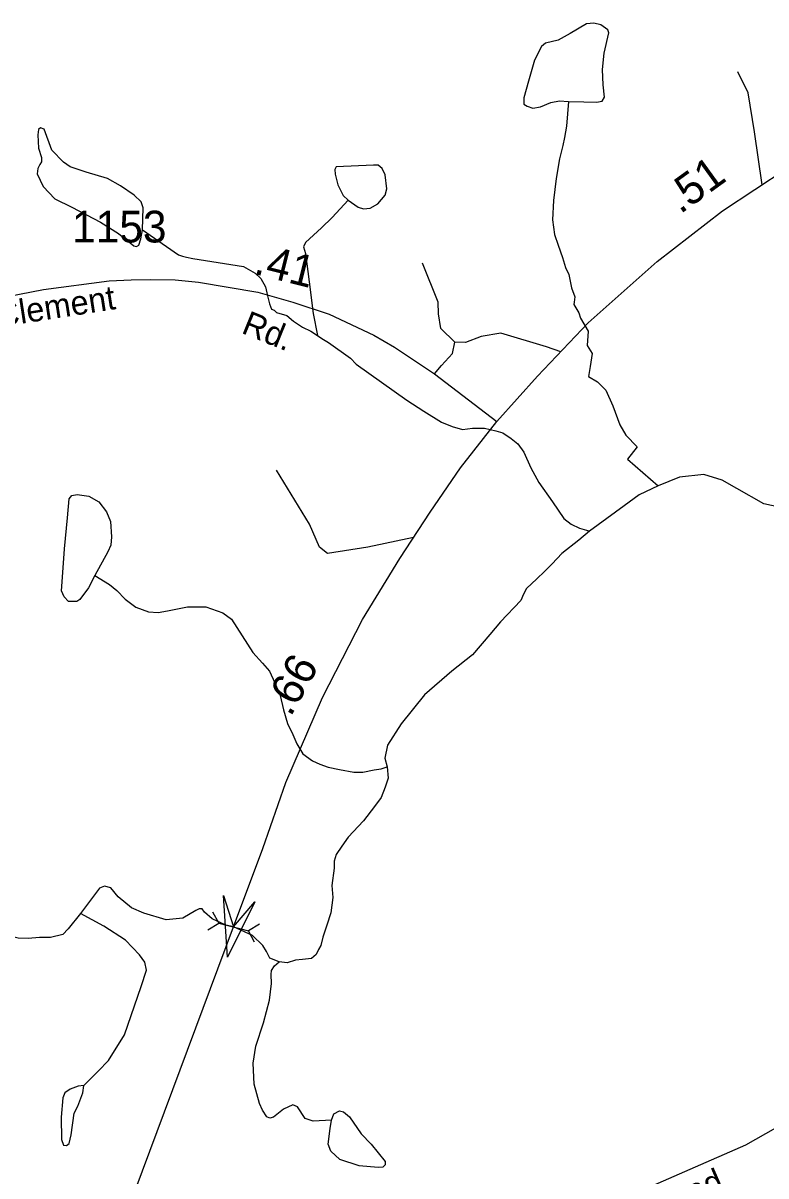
# Model space of a CAD drawing. Extents: x 2056842 to 2160602, y 826753 to 1016856.
# Drawn here: x 2088827 to 2091752, y 905241 to 909780 of the extents above; entities that cross this region are included whole.
import ezdxf

# ---------------------------------------------------------------- set-up
doc = ezdxf.new("R2010")
doc.units = 0
for name, color, linetype in [('Exist Hydrographic Creek Single Shore', 7, 'Continuous'), ('Exist Hydrographic Misc Water Feature', 7, 'Continuous'), ('Exist Road Non-System Type 51', 7, 'Continuous'), ('Exist Road Secondary Mileage Hundredths English Label', 7, 'Continuous'), ('Exist Road Secondary Structure Culvert CELL', 7, 'Continuous'), ('Exist Road Secondary Structure Standard Bridge Attributed CELL', 7, 'Continuous'), ('Exist Road Secondary Type 51 Attributed', 7, 'Continuous'), ('Exist Road Secondary Type 51 Label', 7, 'Continuous'), ('Exist Road Secondary Type 51 Number Label', 7, 'Continuous')]:
    doc.layers.add(name, color=color, linetype=linetype)

msp = doc.modelspace()

# ---------------------------------------------------------------- linework, layer by layer
at = {"layer": 'Exist Hydrographic Creek Single Shore'}
for points in [[(2090974.5, 909471.5), (2090966.9, 909373.3), (2090959.2, 909329.2), (2090953.2, 909297.2), (2090939.5, 909245.1), (2090925.7, 909167.2), (2090915.9, 909081.2), (2090912.2, 909005.1), (2090920.2, 908947.2), (2090934.3, 908905.3), (2090950.7, 908857.3), (2090962.8, 908817.3), (2090976.8, 908789.4), (2090982.9, 908757.3), (2090987, 908737.4), (2091000.2, 908702), (2090997.6, 908681.5), (2090995.5, 908671.5), (2091015.9, 908639.5), (2091022.2, 908618), (2091052.1, 908567.1), (2091049, 908510.9), (2091067.9, 908478.4), (2091060.5, 908427.5), (2091053.2, 908388.1), (2091089.1, 908367.7), (2091122.2, 908334.6), (2091149.5, 908272.2), (2091176.5, 908198.2), (2091201.2, 908156.7), (2091244.7, 908111.6), (2091207.1, 908062.2), (2091327.6, 907957.3)], [(2092447.1, 907965.8), (2092435, 907969.6), (2092415, 907969.7), (2092379, 907957.7), (2092335.2, 907937.6), (2092305.1, 907923.4), (2092277.2, 907921.4), (2092237.2, 907925.2), (2092138.6, 907954.3), (2092060.1, 907963), (2091992.7, 907955.5), (2091940.3, 907933.1), (2091895.4, 907900.6), (2091846.7, 907875.6), (2091804.3, 907874.4), (2091744.5, 907886.9), (2091637.2, 907946.8), (2091579.5, 907979.7), (2091507.2, 908002.2), (2091412.4, 907992.2), (2091327.6, 907957.3)], [(2091327.6, 907957.3), (2091252.7, 907922.3), (2091194.1, 907878.6), (2091057.9, 907779.6)], [(2091057.9, 907779.6), (2091015.8, 907743.4), (2090948.1, 907691.3), (2090910.2, 907651.1), (2090880.4, 907620.9), (2090850.2, 907591), (2090809.9, 907553.4), (2090797.4, 907530.9), (2090786.8, 907506.7), (2090706.9, 907422.3), (2090665.2, 907372.4), (2090597.3, 907292.1), (2090516, 907228.1), (2090407.5, 907134.5), (2090316.4, 907020.9), (2090261.5, 906936.1), (2090251.5, 906886.1), (2090260.7, 906851.1)], [(2090260.7, 906851.1), (2090264.7, 906807.1), (2090253.1, 906771.2), (2090237.2, 906731.2), (2090211.2, 906695), (2090167.4, 906638.8), (2090107.6, 906574.7), (2090081.6, 906538.5), (2090060, 906506.5), (2090051.9, 906480.4), (2090051.9, 906452.5), (2090042.3, 906384.5), (2090046.3, 906336.5), (2090038.5, 906276.6), (2090022.7, 906228.4), (2090006.9, 906180.5), (2089999, 906148.5), (2089990.8, 906132.2), (2089980.9, 906112.4), (2089963.2, 906096.4), (2089927, 906092.2), (2089899.1, 906090.2), (2089867, 906080), (2089835, 906083.9)], [(2089053, 906274.5), (2089004.4, 906213.4), (2088982.8, 906191.2), (2088934.9, 906179), (2088891, 906179), (2088846.9, 906174.9), (2088806.9, 906176.8), (2088774.9, 906184.6), (2088754.8, 906192.6), (2088736.7, 906208.4), (2088720.9, 906220.5), (2088706.7, 906266.4), (2088690.4, 906334.4), (2088684.3, 906386.3)], [(2089835, 906083.9), (2089799.2, 906097.8), (2089784.9, 906123.7), (2089771, 906147.6), (2089758.8, 906159.7), (2089742.7, 906175.8), (2089730.8, 906187.5), (2089655.9, 906221), (2089625.3, 906228.4), (2089571.9, 906253.3), (2089542, 906279.5), (2089532, 906292), (2089520.8, 906292), (2089507.1, 906285.8), (2089455.9, 906255.8), (2089389.8, 906249.6), (2089302.5, 906275.8), (2089253.9, 906295.8), (2089201.5, 906339.4), (2089172.8, 906375.6), (2089147.8, 906381.9), (2089127.9, 906373.1), (2089053, 906274.5)]]:
    msp.add_lwpolyline(points, dxfattribs=at)
at = {"layer": 'Exist Hydrographic Misc Water Feature'}
for points in [[(2090974.5, 909471.5), (2091035.7, 909469), (2091085.6, 909467.8), (2091108, 909472.8), (2091116.8, 909487.7), (2091111.8, 909536.4), (2091109.3, 909596.3), (2091115.5, 909661.2), (2091134.2, 909741.1), (2091129.2, 909753.6), (2091101.8, 909772.3), (2091074.3, 909779.8), (2091045.7, 909776.1), (2090980.8, 909738.6), (2090934.6, 909712.4), (2090884.7, 909701.2), (2090868.5, 909687.4), (2090841.1, 909633.8), (2090817.4, 909551.4), (2090798.7, 909485.2), (2090798.7, 909460.3), (2090812.4, 909452.8), (2090834.8, 909444.1), (2090864.8, 909450.3), (2090904.7, 909466.5), (2090939.6, 909474), (2090974.5, 909471.5)], [(2089296.8, 908966.3), (2089299.8, 909052.1), (2089292.3, 909075.9), (2089264.8, 909102.1), (2089209.9, 909139.5), (2089158.8, 909168.2), (2089075.2, 909193.2), (2089012.9, 909213.1), (2088986.7, 909231.9), (2088940.5, 909279.3), (2088909.3, 909361.7), (2088895.6, 909367.9), (2088888.1, 909360.4), (2088884.4, 909339.2), (2088888.1, 909286.8), (2088899.3, 909250.6), (2088899.3, 909233.1), (2088893.1, 909223.1), (2088885.6, 909206.9), (2088881.9, 909185.7), (2088905.6, 909135.8), (2088951.7, 909088.3), (2089019.1, 909054.6), (2089131.4, 908996), (2089202.5, 908951), (2089263.6, 908902.4), (2089273.6, 908899.9), (2089282.3, 908904.9), (2089291, 908929.8), (2089296.8, 908966.3)], [(2090107.3, 909082.6), (2090146, 909054.9), (2090167.2, 909048.6), (2090193.4, 909051.1), (2090224.6, 909068.6), (2090253.3, 909102.3), (2090259.5, 909127.3), (2090253.3, 909182.2), (2090240.8, 909207.2), (2090225.8, 909220.9), (2090207.1, 909220.9), (2090059.9, 909213.4), (2090054.9, 909203.4), (2090056.2, 909184.7), (2090066.2, 909143.5), (2090087.4, 909101.1), (2090107.3, 909082.6)], [(2090107.3, 909082.6), (2090043.7, 909013.9), (2090002.6, 908973.5), (2089938.9, 908916.1), (2089931.5, 908898.6), (2089938.9, 908872.4), (2089953.9, 908761.3), (2089968.9, 908636.5), (2089985.8, 908550.3)], [(2089296.8, 908966.3), (2089438.9, 908866.6), (2089454.9, 908862.6), (2089470.9, 908858.7), (2089494.9, 908852.8), (2089570.7, 908841.1), (2089695, 908821.4), (2089740.9, 908795.5), (2089763.1, 908773.6), (2089781.1, 908741.6), (2089789.1, 908705.7), (2089797.3, 908673.7), (2089805.3, 908653.8), (2089815.4, 908649.8), (2089825.4, 908639.8), (2089865.4, 908627.9), (2089891.4, 908606), (2089927.5, 908582.2), (2089959.7, 908566.2), (2089985.8, 908550.3)], [(2089985.8, 908550.3), (2090003.6, 908538.3), (2090029.9, 908522.4), (2090116, 908460.7), (2090138.1, 908436.8), (2090338.5, 908295.4), (2090404.5, 908251.6), (2090474.6, 908207.9), (2090516.7, 908192), (2090556.8, 908180.1), (2090596.8, 908184.2), (2090644.6, 908184.4), (2090688.7, 908174.5), (2090716.8, 908166.6), (2090748.8, 908144.7), (2090775, 908122.8), (2090799, 908090.9), (2090827.1, 908029), (2090857.4, 907971), (2090911.6, 907895.2), (2090955.9, 907829.4), (2090985.8, 907806.8), (2091018, 907791.6), (2091045.9, 907783.6), (2091058, 907779.7)], [(2089109.7, 907605.1), (2089084.7, 907556.4), (2089051, 907510.2), (2089038.5, 907502.7), (2089006.1, 907502.7), (2088988.7, 907520.2), (2088978.7, 907543.9), (2088982.4, 907597.6), (2088989.9, 907709.9), (2089002.4, 907832.2), (2089008.6, 907907.1), (2089018.6, 907919.6), (2089039.8, 907923.3), (2089086, 907917.1), (2089124.6, 907894.6), (2089155.8, 907855.9), (2089170.8, 907817.2), (2089174.5, 907757.3), (2089172, 907723.6), (2089160.8, 907697.4), (2089109.7, 907605.1)], [(2089109.7, 907605.1), (2089166.8, 907569.9), (2089196.7, 907546), (2089228.9, 907512), (2089271, 907480.1), (2089320.5, 907461.8), (2089359.1, 907459.3), (2089395.3, 907465.5), (2089473.9, 907481.7), (2089546.3, 907481.7), (2089613.6, 907458), (2089647.3, 907433.1), (2089731.5, 907301.6), (2089769.6, 907259.7), (2089797.7, 907227.8), (2089817.8, 907181.9), (2089840, 907132), (2089852.1, 907076), (2089868.5, 907022.1), (2089888.6, 906978.2), (2089904.6, 906942.2), (2089928.8, 906902.2), (2089966.7, 906874.4), (2089995, 906862.5), (2090028.8, 906850.5), (2090072.9, 906840.8), (2090128.9, 906830.8), (2090165, 906831), (2090208.9, 906839.1), (2090237, 906843.2), (2090261, 906851.3)], [(2089066.7, 905596.3), (2089122.9, 905653.7), (2089162.8, 905694.9), (2089226.3, 905796.3), (2089292.5, 905987), (2089312.5, 906050.6), (2089306.2, 906081.8), (2089285, 906111.8), (2089230.2, 906168.5), (2089145.3, 906224.6), (2089053, 906274.5)], [(2090042, 905460.3), (2089969.6, 905456.5), (2089938.4, 905466.5), (2089907.3, 905512.7), (2089889.8, 905520.2), (2089852.4, 905503.9), (2089813.7, 905472.7), (2089798.7, 905467.8), (2089786.3, 905474), (2089770, 905500.2), (2089757.6, 905525.9), (2089736.4, 905602), (2089732.6, 905684.4), (2089743.8, 905751.8), (2089773.8, 905842.9), (2089797.5, 905932.8), (2089805.5, 905998), (2089803.5, 906034), (2089805.3, 906050), (2089817.2, 906067.9), (2089835.3, 906084)], [(2089066.7, 905596.3), (2089044.3, 905593.8), (2089011.9, 905582.6), (2088991.9, 905567.6), (2088983.2, 905547.6), (2088976.9, 905472.7), (2088978.2, 905384.1), (2088985.7, 905361.7), (2088998.1, 905360.4), (2089008.1, 905367.9), (2089015.6, 905402.8), (2089028.1, 905487.7), (2089043, 905515.2), (2089061.8, 905567.6), (2089066.7, 905596.3)], [(2090042, 905460.3), (2090050.2, 905485.2), (2090072.7, 905496.5), (2090088.9, 905492.7), (2090112.6, 905474), (2090158.7, 905406.6), (2090197.4, 905365.4), (2090252.3, 905298), (2090253.5, 905284.3), (2090243.6, 905275.5), (2090224.8, 905274.3), (2090150, 905280.5), (2090073.9, 905305.5), (2090039, 905337.9), (2090027.8, 905365.4), (2090036.5, 905427.8), (2090042, 905460.3)]]:
    msp.add_lwpolyline(points, dxfattribs=at)
at = {"layer": 'Exist Road Non-System Type 51'}
for points in [[(2091737.5, 909143.3), (2091707.1, 909351.4), (2091682.5, 909505.7), (2091642.3, 909587.6)], [(2090526.6, 908523.4), (2090471.5, 908577), (2090462.6, 908635.2), (2090461.1, 908681.4), (2090400, 908834.9)], [(2090944.3, 908485.8), (2090888.6, 908505.5), (2090708.3, 908559.1), (2090630.9, 908545.7), (2090569.8, 908521.9), (2090526.6, 908523.4)], [(2090446.8, 908398.6), (2090474.5, 908431), (2090517.7, 908478.6), (2090526.6, 908523.4)], [(2090364.4, 907753.7), (2090184.8, 907716.2), (2090025.4, 907690.9), (2089994.1, 907716.2), (2089955.4, 907807.1), (2089824.3, 908018.8)]]:
    msp.add_lwpolyline(points, dxfattribs=at)
at = {"layer": 'Exist Road Secondary Structure Culvert CELL'}
for p, q in [((2089573, 906280.9), (2089597.4, 906236.4)), ((2089554.3, 906209.7), (2089597.4, 906236.4)), ((2089597.4, 906236.4), (2089714.4, 906205.6)), ((2089757.5, 906232.4), (2089714.4, 906205.6)), ((2089738.7, 906161.1), (2089714.4, 906205.6))]:
    msp.add_line(p, q, dxfattribs=at)
at = {"layer": 'Exist Road Secondary Structure Standard Bridge Attributed CELL'}
msp.add_lwpolyline([(2089740.1, 906320), (2089631.9, 906101.5), (2089616.3, 906344.8), (2089655.9, 906221)], close=True, dxfattribs=at)
at = {"layer": 'Exist Road Secondary Type 51 Attributed'}
for points in [[(2090692.1, 908210.8), (2090852.8, 908389.2), (2091052.2, 908599.6), (2091324.3, 908841.3), (2091581.2, 909040.9), (2091836.3, 909208.1), (2091969.9, 909296), (2092145.6, 909395.4), (2092523.7, 909581.5), (2092734.5, 909675.5), (2092880.7, 909721.2)], [(2088676.6, 908686.5), (2088907.3, 908730.8), (2089166, 908764.4), (2089252.6, 908768.6), (2089328.7, 908770.2), (2089426.1, 908769.1), (2089517.9, 908759.2), (2089751.6, 908720), (2089888.7, 908681), (2090031.8, 908633.7), (2090208.3, 908550.8), (2090290.1, 908503.1), (2090446.8, 908398.6), (2090692.1, 908210.8)], [(2089655.9, 906221), (2089771.4, 906530.4), (2089861.2, 906789.3), (2090005.8, 907124.6), (2090163.9, 907432), (2090310.3, 907672), (2090430.6, 907853.5), (2090549.4, 908029.2), (2090692.1, 908210.8)], [(2089236, 905095.9), (2089655.9, 906221)], [(2090554.6, 904944.8), (2090615.2, 904939.4), (2090681.3, 904942.7), (2090728.9, 904951.3), (2090787.4, 904968.7), (2091213.9, 905162.4), (2091673.7, 905363.8), (2092027.6, 905563.3), (2092160.6, 905635.2), (2092598.9, 905836.5), (2093110.8, 906064.8), (2093286.9, 906143.9), (2093459.3, 906190.7), (2093642.6, 906187.1), (2094362.9, 906095.4), (2094707.8, 906052.3)]]:
    msp.add_lwpolyline(points, dxfattribs=at)

# ---------------------------------------------------------------- texts
at = {"layer": 'Exist Road Secondary Mileage Hundredths English Label'}
for s, rotation, p in [('.51', 35.8864, (2091414.7, 909025.6)), ('.41', 345.8834, (2089731.4, 908792.9)), ('.66', 60.7449, (2089880.2, 907044.9))]:
    msp.add_text(s, height=125, rotation=rotation, dxfattribs=at).set_placement(p)
at = {"layer": 'Exist Road Secondary Type 51 Label'}
for s, rotation, p in [('Clement', 8.8187, (2088727.8, 908581.4)), ('Rd.', 337.9068, (2089682.5, 908561)), ('Thad', 23.7371, (2091329.2, 905069.7))]:
    msp.add_text(s, height=95, rotation=rotation, dxfattribs=at).set_placement(p)
at = {"layer": 'Exist Road Secondary Type 51 Number Label'}
msp.add_text('1153', height=125, dxfattribs=at).set_placement((2089019.8, 908915.9))

doc.saveas('drawing.dxf')
